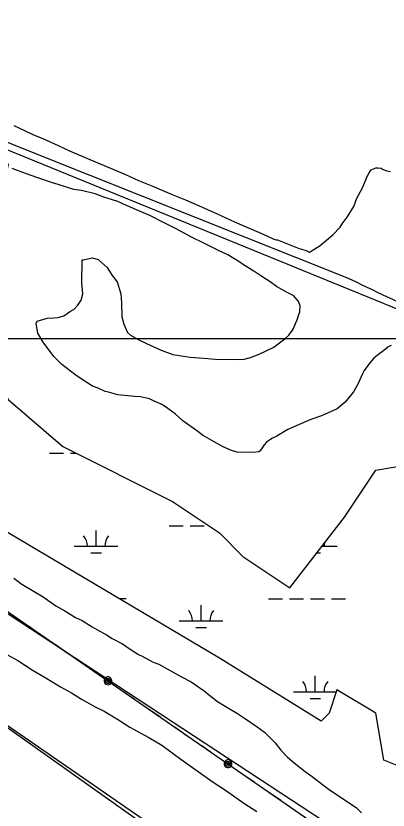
# Model space of a CAD drawing. Extents: x 3245246 to 3283090, y 806824 to 832173.
# Drawn here: x 3267798 to 3268650, y 823248 to 825064 of the extents above; entities that cross this region are included whole.
import ezdxf

# ---------------------------------------------------------------- set-up
doc = ezdxf.new("R2010")
doc.units = 0
for name, color, linetype in [('V-GRID-MAJR', 7, 'Continuous'), ('V-ROAD-CNTR', 7, 'Continuous'), ('V-SITE-VEGE', 7, 'Continuous'), ('V-TOPO-SHOR', 7, 'Continuous'), ('V-UTIL-LINE', 7, 'Continuous'), ('V-WETL-SWMP', 7, 'Continuous')]:
    doc.layers.add(name, color=color, linetype=linetype)

msp = doc.modelspace()

# ---------------------------------------------------------------- linework, layer by layer
at = {"layer": 'V-GRID-MAJR'}
msp.add_spline([(3249423.5, 824337.8), (3254658.5, 824333.6), (3259893.4, 824330.1), (3265128.4, 824327.5), (3270363.4, 824325.6), (3275598.4, 824324.4), (3280833.3, 824324.1)], degree=3, dxfattribs=at)
at = {"layer": 'V-ROAD-CNTR'}
msp.add_lwpolyline([(3267055.4, 825066), (3267850.3, 824746.5), (3268555, 824466.2)], dxfattribs=at)
for points in [[(3268555, 824466.2), (3268928.1, 824288.4), (3269383.1, 824061.9), (3269668.7, 823890.1), (3270076.6, 823640.1), (3270419.3, 823451), (3270842, 823197.9), (3271162.2, 823029.4), (3271548.3, 822792.5), (3271898.4, 822578.4), (3272236.9, 822400.3), (3272509.8, 822239.3), (3272743.9, 822091.3), (3273013.6, 821941.1), (3273341, 821721.2), (3273731.8, 821490.1), (3274189.2, 821175), (3274593.6, 820901.2), (3274916.7, 820684.3), (3275373.2, 820360), (3275676.6, 820161), (3275802.4, 820045.1), (3275896.2, 819928), (3275965.2, 819818.6), (3276015.1, 819699.5), (3276044.4, 819586.7), (3276100.5, 819413), (3276190.9, 819208.3), (3276292.5, 819051.8), (3276415.5, 818926.3), (3276568.2, 818833.9), (3276716.2, 818768.8), (3276924.8, 818729), (3277119.9, 818725), (3277260.8, 818758.2)], [(3265843.1, 823432.9), (3265859, 823417.1), (3265884.4, 823393.5), (3265921.6, 823385.9), (3265988.6, 823351.1), (3266047.2, 823332.3), (3266110.9, 823317.7), (3266174.6, 823302.5), (3266237.9, 823256.1), (3266319, 823213.7), (3266446.2, 823144), (3266598.2, 823070.2), (3266698.3, 823024.2), (3266809.8, 822977.5), (3266902.8, 822954.7), (3266981.5, 822929.4), (3267047, 822922.9), (3267126.7, 822927), (3267196.8, 822934.5), (3267240.8, 822931.2), (3267315.5, 822929), (3267389.5, 822902.9), (3267472.5, 822855.3), (3267548.2, 822799.1), (3267673.2, 822703.2), (3267729.5, 822659.2), (3267800.8, 822580), (3267841.6, 822514.8), (3267890.4, 822443.6), (3267961.5, 822390.3), (3268026.2, 822347.9), (3268097.5, 822313.7), (3268226.8, 822221.5), (3268328.9, 822136.2), (3268438, 822030.2), (3268539.6, 821913.7), (3268611.4, 821855), (3268669.7, 821833), (3268741.6, 821835.2), (3268781, 821862.3), (3268824.2, 821916.6), (3268873.1, 822006.3), (3268932.5, 822098.1), (3268972.1, 822145.5), (3269019.4, 822162), (3269056, 822158.3), (3269086.7, 822138.7), (3269215.7, 821995.6), (3269467.1, 821682.5), (3269665, 821425.3), (3269890.2, 821132.3), (3269935.6, 821060.8), (3269937.8, 820947), (3269911.9, 820878.4), (3269882.4, 820803.4), (3269850.4, 820754.7), (3269820.8, 820702.9), (3269847.5, 820661.4), (3269995.3, 820504.9), (3270135.1, 820342.3), (3270215.8, 820249.2), (3270280.9, 820161.5), (3270409.8, 819983.2), (3270585.2, 819734.7), (3270723.1, 819531.2), (3270847.8, 819342.2), (3270941.2, 819194.9), (3271024.2, 819065), (3271103.7, 818956), (3271217.9, 818809.2), (3271322.1, 818665), (3271450.9, 818481.1), (3271547.8, 818329.9), (3271656.2, 818159), (3271778.9, 817965.4), (3271939, 817707.5), (3272036.6, 817466.5), (3272126.7, 817285.3), (3272211.9, 817051.1), (3272318, 816867.5), (3272429.4, 816683.2), (3272508.6, 816556.2), (3272571.6, 816398.7), (3272670.4, 816197), (3272779.9, 816022.9), (3272872.1, 815803.2), (3272964.7, 815556.6)]]:
    msp.add_spline(points, degree=3, dxfattribs=at)
at = {"layer": 'V-SITE-VEGE'}
for p, q in [((3267793.1, 824813.3), (3267817.9, 824802.2)), ((3267817.9, 824802.2), (3267838.1, 824792.4)), ((3267838.1, 824792.4), (3267859.4, 824783.7)), ((3267859.4, 824783.7), (3267894.9, 824767.8)), ((3267894.9, 824767.8), (3267920.9, 824755.5)), ((3267920.9, 824755.5), (3267967.1, 824735.8)), ((3267967.1, 824735.8), (3268000.3, 824722.2)), ((3268000.3, 824722.2), (3268048.8, 824701.3)), ((3267822.5, 824703.3), (3267789.3, 824715.6)), ((3267846.2, 824694.6), (3267822.5, 824703.3)), ((3268602.7, 824698.3), (3268606.4, 824705.4)), ((3268606.4, 824705.4), (3268611.2, 824712.5)), ((3268611.2, 824712.5), (3268614.8, 824713.6)), ((3268614.8, 824713.6), (3268622, 824717.1)), ((3268622, 824717.1), (3268626.8, 824717.1)), ((3268626.8, 824717.1), (3268633.9, 824715.8)), ((3268633.9, 824715.8), (3268638.6, 824713.3)), ((3268638.6, 824713.3), (3268646.9, 824709.6)), ((3268646.9, 824709.6), (3268655.2, 824708.3)), ((3267881.8, 824682.2), (3267846.2, 824694.6)), ((3268048.8, 824701.3), (3268078.4, 824687.8)), ((3268078.4, 824687.8), (3268109.2, 824675.4)), ((3268590.4, 824669.9), (3268602.7, 824698.3)), ((3267894.8, 824678.4), (3267881.8, 824682.2)), ((3267930.4, 824667.2), (3267894.8, 824678.4)), ((3267948.2, 824664.6), (3267930.4, 824667.2)), ((3268109.2, 824675.4), (3268155.4, 824655.7)), ((3268578.2, 824647.5), (3268590.4, 824669.9)), ((3267979.1, 824657), (3267948.2, 824664.6)), ((3267999.3, 824649.6), (3267979.1, 824657)), ((3268031.3, 824639.6), (3267999.3, 824649.6)), ((3268155.4, 824655.7), (3268186.2, 824643.4)), ((3268051.4, 824631), (3268031.3, 824639.6)), ((3268084.6, 824616.2), (3268051.4, 824631)), ((3268186.2, 824643.4), (3268230, 824624.9)), ((3268571.9, 824628.5), (3268578.2, 824647.5)), ((3268104.7, 824607.6), (3268084.6, 824616.2)), ((3268230, 824624.9), (3268258.4, 824611.4)), ((3268556.1, 824603.7), (3268571.9, 824628.5)), ((3268140.2, 824589.2), (3268104.7, 824607.6)), ((3268258.4, 824611.4), (3268298.7, 824593)), ((3268545.2, 824588.4), (3268556.1, 824603.7)), ((3268165, 824577), (3268140.2, 824589.2)), ((3268201.7, 824557.4), (3268165, 824577)), ((3268298.7, 824593), (3268321.1, 824583.1)), ((3268321.1, 824583.1), (3268353.1, 824569.6)), ((3268523.4, 824563.6), (3268540.3, 824581.3)), ((3268540.3, 824581.3), (3268545.2, 824588.4)), ((3268353.1, 824569.6), (3268372.1, 824561)), ((3268372.1, 824561), (3268388.6, 824553.6)), ((3268494.4, 824539), (3268523.4, 824563.6)), ((3268226.5, 824545.1), (3268201.7, 824557.4)), ((3268262, 824528), (3268226.5, 824545.1)), ((3268388.6, 824553.6), (3268393.4, 824552.4)), ((3268393.4, 824552.4), (3268397, 824552.3)), ((3268397, 824552.3), (3268446.7, 824532.5)), ((3268283.3, 824518.1), (3268262, 824528)), ((3268446.7, 824532.5), (3268462.1, 824527.6)), ((3268462.1, 824527.6), (3268469.2, 824523.9)), ((3268469.2, 824523.9), (3268470.4, 824523.9)), ((3268470.4, 824523.9), (3268494.4, 824539)), ((3267948.9, 824453.7), (3267949.6, 824506.1)), ((3267949.6, 824506.1), (3267952, 824506.1)), ((3267952, 824506.1), (3267973.5, 824510.6)), ((3267973.5, 824510.6), (3267986.5, 824506.8)), ((3267986.5, 824506.8), (3268006.5, 824488.7)), ((3268310.5, 824501.1), (3268283.3, 824518.1)), ((3268006.5, 824488.7), (3268018.2, 824470.6)), ((3268318.7, 824495), (3268310.5, 824501.1)), ((3268342.3, 824480.4), (3268318.7, 824495)), ((3268018.2, 824470.6), (3268029.9, 824456.2)), ((3268358.9, 824469.5), (3268342.3, 824480.4)), ((3268380.1, 824456), (3268358.9, 824469.5)), ((3267950.9, 824428.7), (3267948.9, 824453.7)), ((3268029.9, 824456.2), (3268037.9, 824428.7)), ((3268394.3, 824445.1), (3268380.1, 824456)), ((3268419.1, 824431.7), (3268394.3, 824445.1)), ((3268434.5, 824424.3), (3268419.1, 824431.7)), ((3267939.8, 824402.6), (3267947.1, 824414.4)), ((3267947.1, 824414.4), (3267950.9, 824428.7)), ((3268037.9, 824428.7), (3268040, 824407.2)), ((3268445, 824411.1), (3268434.5, 824424.3)), ((3267931.4, 824393.2), (3267939.8, 824402.6)), ((3268040, 824407.2), (3268040.7, 824376.2)), ((3268448.5, 824401.5), (3268445, 824411.1)), ((3268448.3, 824387.2), (3268448.5, 824401.5)), ((3267894.2, 824374.7), (3267907.3, 824378.1)), ((3267907.3, 824378.1), (3267923, 824388.6)), ((3267923, 824388.6), (3267931.4, 824393.2)), ((3268040.7, 824376.2), (3268045.2, 824359.5)), ((3268442.1, 824369.4), (3268444.6, 824378.9)), ((3268444.6, 824378.9), (3268448.3, 824387.2)), ((3267844, 824361.1), (3267846.4, 824365.8)), ((3267848.4, 824338.4), (3267844, 824361.1)), ((3267846.4, 824365.8), (3267861.9, 824370.4)), ((3267861.9, 824370.4), (3267870.3, 824372.6)), ((3267870.3, 824372.6), (3267884.6, 824373.6)), ((3267884.6, 824373.6), (3267894.2, 824374.7)), ((3268045.2, 824359.5), (3268053.3, 824340.3)), ((3268433.4, 824349.3), (3268438.4, 824361.1)), ((3268438.4, 824361.1), (3268442.1, 824369.4)), ((3268053.3, 824340.3), (3268060.4, 824334.2)), ((3268422.5, 824334), (3268431, 824345.7)), ((3268431, 824345.7), (3268433.4, 824349.3)), ((3267860, 824318), (3267848.4, 824338.4)), ((3268060.4, 824334.2), (3268079.3, 824323.3)), ((3268079.3, 824323.3), (3268097, 824314.7)), ((3268398.4, 824314), (3268414, 824325.7)), ((3268414, 824325.7), (3268422.5, 824334)), ((3267884.6, 824285.5), (3267860, 824318)), ((3268097, 824314.7), (3268130.2, 824299.9)), ((3268355.2, 824290.8), (3268388.8, 824307)), ((3268388.8, 824307), (3268398.4, 824314)), ((3268649.6, 824307), (3268640, 824298.8)), ((3268656.8, 824310.4), (3268649.6, 824307)), ((3267903.4, 824267.3), (3267884.6, 824285.5)), ((3268130.2, 824299.9), (3268157.4, 824290)), ((3268157.4, 824290), (3268196.7, 824283.5)), ((3268334.8, 824282.8), (3268355.2, 824290.8)), ((3268629.2, 824290.6), (3268617.1, 824281.2)), ((3268640, 824298.8), (3268629.2, 824290.6)), ((3267932.9, 824244.3), (3267903.4, 824267.3)), ((3268196.7, 824283.5), (3268207.4, 824283.3)), ((3268207.4, 824283.3), (3268237.1, 824280.6)), ((3268237.1, 824280.6), (3268253.8, 824279.1)), ((3268253.8, 824279.1), (3268295.5, 824278.5)), ((3268295.5, 824278.5), (3268320.5, 824279.4)), ((3268320.5, 824279.4), (3268334.8, 824282.8)), ((3268608.6, 824270.6), (3268595.3, 824252.9)), ((3268617.1, 824281.2), (3268608.6, 824270.6)), ((3268595.3, 824252.9), (3268591.6, 824245.8)), ((3267951.7, 824230.9), (3267932.9, 824244.3)), ((3267973, 824217.5), (3267951.7, 824230.9)), ((3268591.6, 824245.8), (3268580.6, 824222.2)), ((3267986, 824212.6), (3267973, 824217.5)), ((3268002.6, 824205.2), (3267986, 824212.6)), ((3268580.6, 824222.2), (3268570.8, 824204.4)), ((3268009.7, 824203.9), (3268002.6, 824205.2)), ((3268031.1, 824197.7), (3268009.7, 824203.9)), ((3268046.5, 824196.3), (3268031.1, 824197.7)), ((3268070.3, 824193.5), (3268046.5, 824196.3)), ((3268570.8, 824204.4), (3268551.4, 824180.9)), ((3268083.4, 824193.4), (3268070.3, 824193.5)), ((3268103.6, 824188.3), (3268083.4, 824193.4)), ((3268114.3, 824183.4), (3268103.6, 824188.3)), ((3268130.8, 824176), (3268114.3, 824183.4)), ((3268140.3, 824169.9), (3268130.8, 824176)), ((3268551.4, 824180.9), (3268533.3, 824165.6)), ((3268162.7, 824154.1), (3268140.3, 824169.9)), ((3268533.3, 824165.6), (3268497.4, 824149.5)), ((3268180.3, 824138.4), (3268162.7, 824154.1)), ((3268473.4, 824141.5), (3268439.9, 824126.4)), ((3268497.4, 824149.5), (3268473.4, 824141.5)), ((3268214.5, 824114.1), (3268180.3, 824138.4)), ((3268439.9, 824126.4), (3268420.7, 824118.4)), ((3268225.1, 824105.6), (3268214.5, 824114.1)), ((3268257.1, 824087.3), (3268225.1, 824105.6)), ((3268420.7, 824118.4), (3268395.5, 824103.2)), ((3268272.4, 824078.7), (3268257.1, 824087.3)), ((3268371.4, 824089.3), (3268366.6, 824083.4)), ((3268381, 824095.1), (3268371.4, 824089.3)), ((3268383.5, 824097.4), (3268381, 824095.1)), ((3268395.5, 824103.2), (3268383.5, 824097.4)), ((3268291.4, 824070.1), (3268272.4, 824078.7)), ((3268304.4, 824066.4), (3268291.4, 824070.1)), ((3268356.9, 824069.2), (3268354.4, 824066.9)), ((3268366.6, 824083.4), (3268356.9, 824069.2)), ((3268342.5, 824065.9), (3268304.4, 824066.4)), ((3268354.4, 824066.9), (3268342.5, 824065.9)), ((3267792.9, 823778.1), (3267811.8, 823764.7)), ((3267811.8, 823764.7), (3267860.2, 823735.5)), ((3267860.2, 823735.5), (3267889.7, 823714.8)), ((3267889.7, 823714.8), (3267909.8, 823703.8)), ((3267909.8, 823703.8), (3267934.6, 823688)), ((3267934.6, 823688), (3267950, 823681.8)), ((3267950, 823681.8), (3267972.5, 823667.2)), ((3267972.5, 823667.2), (3267983.1, 823661.1)), ((3267983.1, 823661.1), (3268005.5, 823648.9)), ((3268005.5, 823648.9), (3268018.5, 823640.4)), ((3268018.5, 823640.4), (3268042.2, 823628.1)), ((3268042.2, 823628.1), (3268057.5, 823617.2)), ((3268057.5, 823617.2), (3268078.8, 823603.8)), ((3267777.4, 823603.3), (3267802, 823589.6)), ((3268078.8, 823603.8), (3268087.1, 823600.1)), ((3268087.1, 823600.1), (3268110.7, 823586.7)), ((3267802, 823589.6), (3267837.6, 823567.2)), ((3268110.7, 823586.7), (3268114.3, 823585.4)), ((3268114.3, 823585.4), (3268124.9, 823581.7)), ((3268124.9, 823581.7), (3268142.7, 823571.9)), ((3267837.6, 823567.2), (3267864.7, 823551)), ((3268142.7, 823571.9), (3268176.9, 823552.4)), ((3267864.7, 823551), (3267900.4, 823529.8)), ((3268176.9, 823552.4), (3268199.4, 823541.3)), ((3268199.4, 823541.3), (3268228.9, 823520.7)), ((3267900.4, 823529.8), (3267925, 823516.1)), ((3267925, 823516.1), (3267948.4, 823501.2)), ((3268228.9, 823520.7), (3268241.8, 823509.8)), ((3268241.8, 823509.8), (3268259.5, 823496.4)), ((3267948.4, 823501.2), (3267979.1, 823483.8)), ((3268259.5, 823496.4), (3268277.2, 823485.5)), ((3267979.1, 823483.8), (3268000, 823473.8)), ((3268000, 823473.8), (3268033.2, 823453.9)), ((3268277.2, 823485.5), (3268305.6, 823468.4)), ((3268305.6, 823468.4), (3268323.3, 823456.2)), ((3268033.2, 823453.9), (3268059.1, 823437.7)), ((3268323.3, 823456.2), (3268350.4, 823438)), ((3268059.1, 823437.7), (3268102.1, 823414)), ((3268350.4, 823438), (3268366.9, 823425.8)), ((3268102.1, 823414), (3268131.7, 823396.6)), ((3268366.9, 823425.8), (3268391.6, 823401.7)), ((3268131.7, 823396.6), (3268175.9, 823364.2)), ((3268391.6, 823401.7), (3268404.5, 823384.8)), ((3268404.5, 823384.8), (3268419.8, 823369.1)), ((3268175.9, 823364.2), (3268247.2, 823313.3)), ((3268419.8, 823369.1), (3268435.1, 823355.8)), ((3268435.1, 823355.8), (3268459.8, 823336.4)), ((3268459.8, 823336.4), (3268476.3, 823324.3)), ((3268476.3, 823324.3), (3268499.9, 823306.1)), ((3268247.2, 823313.3), (3268278, 823293.3)), ((3268499.9, 823306.1), (3268515.2, 823295.1)), ((3268278, 823293.3), (3268319.8, 823263.5)), ((3268515.2, 823295.1), (3268536.5, 823280.5)), ((3268536.5, 823280.5), (3268576.6, 823253.8)), ((3268319.8, 823263.5), (3268349.3, 823244.8)), ((3268576.6, 823253.8), (3268589.5, 823241.7))]:
    msp.add_line(p, q, dxfattribs=at)
at = {"layer": 'V-TOPO-SHOR'}
for p, q in [((3269087.8, 822839), (3266330.2, 824645.3)), ((3266287.5, 824470.2), (3270278.6, 821717))]:
    msp.add_line(p, q, dxfattribs=at)
msp.add_lwpolyline([(3266413.8, 825315.4), (3268751.2, 824361.2), (3269128.7, 824181.2), (3271358.1, 822867.5), (3272904.3, 822039.6)], dxfattribs=at)
at = {"layer": 'V-UTIL-LINE'}
for points in [[(3266788.2, 824386.1), (3268612.1, 823126.7), (3269526, 822506.7), (3269963.3, 822199.3), (3270404.7, 821892.7), (3271333.3, 821250.9), (3271806.3, 820946), (3272136.7, 820481.8), (3272808.5, 819584.8), (3273151.4, 819138.5), (3273399.7, 818596.6), (3274946.2, 816474.3)], [(3267826.7, 823669.1), (3267854.6, 823649.7)], [(3267887.6, 823627), (3267915.5, 823607.7)], [(3267948.5, 823585), (3267976.4, 823565.6)], [(3268008.5, 823543.5), (3268008.5, 823546.4), (3268006.6, 823545), (3268006.7, 823542.3), (3268009.3, 823540.9), (3268011.3, 823543.6), (3268010.6, 823548.2), (3268006.4, 823549), (3268002.7, 823545.8), (3268003.3, 823541.3), (3268006.3, 823538), (3268011.1, 823538.4), (3268014.5, 823542.8), (3268013.6, 823550.9), (3268010.4, 823552.3), (3268006.9, 823552.3), (3268003.6, 823551), (3268001.1, 823548.6), (3267999.7, 823545.4), (3267999.7, 823541.9), (3268001, 823538.6), (3268003.4, 823536.1), (3268006.6, 823534.7), (3268010.1, 823534.6), (3268013.4, 823535.9), (3268015.9, 823538.4), (3268017.3, 823541.6), (3268017.4, 823545.1), (3268016.1, 823548.4), (3268013.6, 823550.9)], [(3268040.6, 823521.3), (3268068.6, 823502)], [(3268101.5, 823479.3), (3268129.5, 823460)], [(3268162.4, 823437.2), (3268190.4, 823417.9)], [(3268223.3, 823395.2), (3268251.3, 823375.9)], [(3268283.4, 823353.7), (3268283.4, 823356.6), (3268281.5, 823355.2), (3268281.5, 823352.5), (3268284.1, 823351.1), (3268286.2, 823353.8), (3268285.4, 823358.4), (3268281.2, 823359.2), (3268277.5, 823356.1), (3268278.1, 823351.5), (3268281.2, 823348.2), (3268286, 823348.7), (3268289.3, 823353), (3268288.5, 823361.1), (3268285.3, 823362.5), (3268281.8, 823362.6), (3268278.5, 823361.3), (3268276, 823358.8), (3268274.6, 823355.6), (3268274.5, 823352.1), (3268275.8, 823348.8), (3268278.3, 823346.3), (3268281.5, 823344.9), (3268285, 823344.9), (3268288.3, 823346.1), (3268290.8, 823348.6), (3268292.2, 823351.8), (3268292.2, 823355.3), (3268290.9, 823358.6), (3268288.5, 823361.1)], [(3268315.5, 823331.5), (3268343.4, 823312.2)], [(3268376.4, 823289.5), (3268404.3, 823270.2)]]:
    msp.add_lwpolyline(points, dxfattribs=at)
at = {"layer": 'V-WETL-SWMP'}
for p, q in [((3267874.8, 824064.2), (3267906.8, 824064.1)), ((3267922.8, 824064.1), (3267935.6, 824064.1)), ((3267981.6, 823851.5), (3267981.6, 823887.5)), ((3268148.7, 823897.9), (3268180.7, 823897.9)), ((3268196.7, 823897.8), (3268228.7, 823897.8)), ((3267931.6, 823851.5), (3268031.6, 823851.5)), ((3268498.9, 823851.3), (3268533.5, 823851.3)), ((3267969.6, 823836.1), (3267993.6, 823836.1)), ((3268486.9, 823835.9), (3268495.5, 823835.9)), ((3268033.8, 823731.4), (3268050.7, 823731.4)), ((3268376.6, 823731.3), (3268408.6, 823731.3)), ((3268424.6, 823731.2), (3268456.6, 823731.2)), ((3268472.6, 823731.2), (3268504.6, 823731.2)), ((3268520.6, 823731.2), (3268552.6, 823731.2)), ((3268222, 823680.6), (3268222, 823716.6)), ((3268172, 823680.6), (3268272, 823680.6)), ((3268210, 823665.2), (3268234, 823665.2)), ((3268483.4, 823518.6), (3268483.4, 823554.6)), ((3268433.4, 823518.6), (3268531.1, 823518.6)), ((3268471.4, 823503.2), (3268495.4, 823503.2))]:
    msp.add_line(p, q, dxfattribs=at)
for points in [[(3266095.4, 825460.2), (3266382.1, 825370.6), (3266579.2, 825262.9), (3266812.2, 825155.3), (3267134.8, 825011.9), (3267278.2, 824958), (3267493.2, 824850.4), (3267618.7, 824814.6), (3267690.4, 824796.6), (3267780, 824724.9), (3267762, 824635.2), (3267690.4, 824527.6), (3267690.4, 824366.2), (3267780, 824186.8), (3267905.4, 824079.2), (3268156.3, 823953.7), (3268263.9, 823881.9), (3268317.6, 823828.1), (3268425.1, 823756.4), (3268550.6, 823917.8), (3268622.3, 824025.4), (3268729.8, 824043.3)], [(3268819.4, 823290.1), (3268640.2, 823361.8), (3268622.3, 823469.4), (3268532.7, 823523.2), (3268514.8, 823469.4), (3268496.8, 823451.5), (3268263.9, 823595), (3267780, 823881.9), (3267529.1, 824061.3), (3267421.5, 824186.8), (3267349.9, 824312.4), (3267296.1, 824366.2), (3267188.6, 824455.9), (3267009.3, 824545.5), (3266848.1, 824653.1), (3266704.7, 824760.8), (3266543.4, 824868.4), (3266453.8, 824976), (3266382.1, 824993.9), (3266417.9, 824886.3), (3266274.6, 824886.3)], [(3266730.9, 823111), (3266101.7, 823392.9), (3266021.9, 823458.7), (3266021.9, 823519.8), (3266064.1, 823670.2), (3266097, 823811.2), (3266134.6, 823900.5), (3266186.2, 823994.5), (3266242.6, 824074.4), (3266261.3, 824328.1), (3266359.9, 824356.3), (3266458.6, 824346.9), (3266524.3, 824295.2), (3266679.2, 824168.4), (3266890.5, 824008.6), (3267153.5, 823853.5), (3267402.3, 823703.1), (3268252.2, 823101.6)]]:
    msp.add_lwpolyline(points, dxfattribs=at)
for centre, start, end in [((3267926.4, 823852), 359.2032, 40.7468), ((3268036.8, 823852), 139.2032, 180.7468), ((3268538.8, 823851.7), 169.9361, 180.7468), ((3268166.8, 823681.1), 359.2032, 40.7468), ((3268277.2, 823681), 139.2032, 180.7468), ((3268428.1, 823519.1), 359.2032, 40.7468), ((3268538.6, 823519.1), 139.2032, 180.7468)]:
    msp.add_arc(centre, 35.2, start, end, dxfattribs=at)

doc.saveas('drawing.dxf')
